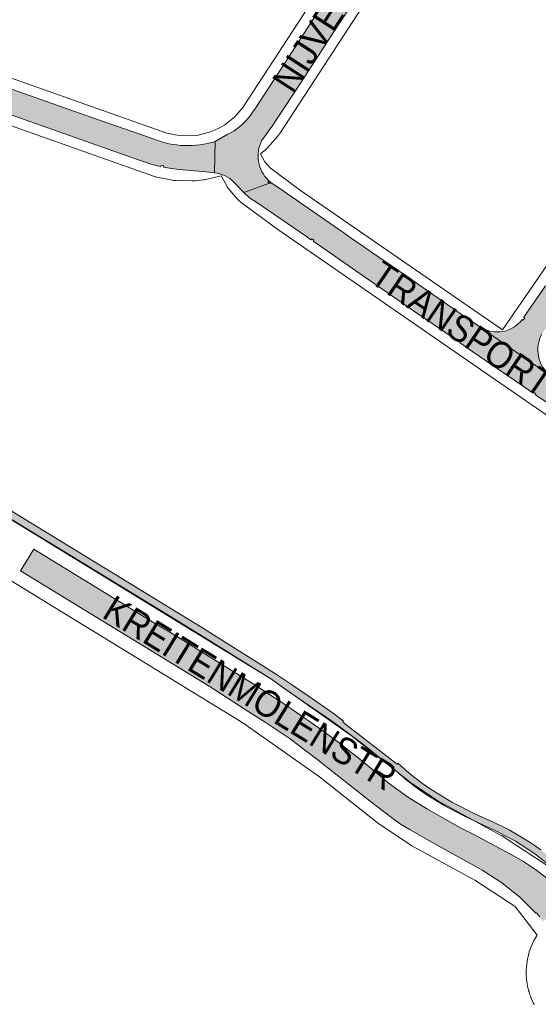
# Paper-space layout 'Layout1' of a CAD drawing. Header units: metres. Extents: x 123097 to 144122, y 392739 to 407589.
# Tile 494 of 510: x 139202 to 139352, y 401707 to 401992. Entities that reach past the tile are written whole.
import ezdxf
from ezdxf.enums import TextEntityAlignment as Align

# ---------------------------------------------------------------- set-up
doc = ezdxf.new("R2010")
doc.units = ezdxf.units.M
doc.header["$MEASUREMENT"] = 0
for name, color, linetype, lineweight in [('gs-anno-wegen algemeen tekst', 7, 'Continuous', 0), ('gs-knt-aanvullende hoofdweg', 7, 'Continuous', 0), ('gs-knt-wegen algemeen', 7, 'Continuous', 0), ('ir-ARC-asfalt-hoofdwegen-te inspecteren', 5, 'Continuous', 0), ('ir-ARC-beton-hoofdwegen-te inspecteren', 253, 'Continuous', 0)]:
    doc.layers.add(name, color=color, linetype=linetype, lineweight=lineweight)
doc.styles.add('Style-Arial', font='arial.ttf')

psp = doc.layouts.get("Layout1")

# ---------------------------------------------------------------- hatches: boundary and pattern name
at = {"layer": 'ir-ARC-asfalt-hoofdwegen-te inspecteren', "linetype": 'Continuous', "lineweight": 13}
for points in [[(139263.925, 401944.588, 0.1704775), (139258.314, 401947.285), (139258.483, 401956.389), (139262.203, 401958.43), (139263.88, 401959.35, 0.1073173), (139269.941, 401965.721), (139275.54, 401974.3), (139279.704, 401980.668), (139286.126, 401990.708), (139292.159, 402000), (139299.689, 402011.597), (139299.486, 402011.282), (139299.822, 402011.065), (139300.228, 402011.695), (139299.892, 402011.912), (139309.458, 402026.732), (139310.415, 402028.197), (139310.748, 402027.979), (139311.158, 402028.607), (139310.825, 402028.825), (139316.062, 402036.841), (139321.63, 402045.374), (139322.004, 402045.948), (139325.15, 402050.778), (139332.031, 402061.304), (139333.985, 402064.324), (139334.286, 402064.129), (139334.694, 402064.757), (139334.392, 402064.954), (139334.942, 402065.803), (139335.264, 402066.323), (139335.556, 402066.861), (139340.307, 402061.27), (139340.229, 402061.151), (139339.909, 402061.359), (139339.5, 402060.73), (139339.818, 402060.524), (139337.535, 402057.045), (139336.787, 402055.886), (139312.816, 402018.866), (139304.818, 402006.51), (139300.592, 402000), (139292.097, 401986.913), (139290.53, 401984.522), (139284.428, 401975.182), (139281.334, 401970.453), (139278.001, 401965.305), (139277.057, 401963.868), (139276.44, 401962.951), (139274.977, 401960.776), (139272.167, 401956.921), (139272.004, 401956.697, 0.3333796), (139273.965, 401945.056, 0.0252528), (139274.714, 401944.412), (139274.444, 401944.317), (139274.585, 401944.505), (139273.984, 401944.954), (139273.745, 401944.634), (139274.257, 401944.251), (139266.796, 401941.618)], [(139402.815, 401967.688, 0.1961896), (139396.578, 401963.957), (139396.633, 401964.037), (139396.303, 401964.264), (139395.878, 401963.646), (139396.205, 401963.421), (139391.669, 401956.833), (139384.666, 401946.664), (139382.249, 401943.155), (139373.468, 401930.405), (139371.435, 401927.453), (139365.584, 401918.956), (139365.256, 401919.182), (139364.831, 401918.564), (139365.159, 401918.338), (139363.802, 401916.368), (139353.192, 401900.962), (139353.023, 401900.717, 0.3709677), (139355.47, 401888.601), (139335.104, 401902.666, 0.3476145), (139346.304, 401903.745, 0.041614), (139347.3, 401904.874), (139347.285, 401904.853), (139347.614, 401904.626), (139348.04, 401905.244), (139347.712, 401905.47), (139347.767, 401905.55), (139349.028, 401907.378), (139354.016, 401914.608), (139354.602, 401915.457), (139361.05, 401924.805), (139362.377, 401926.729), (139362.385, 401926.74), (139366.876, 401933.274), (139368.843, 401936.08), (139380.269, 401952.642), (139380.592, 401952.419), (139381.018, 401953.036), (139380.695, 401953.259), (139384.97, 401959.455), (139389.585, 401966.167), (139390.01, 401966.783), (139390.332, 401966.561), (139390.758, 401967.179), (139390.436, 401967.4), (139400.278, 401981.666), (139400.286, 401981.624), (139400.272, 401981.634), (139399.847, 401981.016), (139400.176, 401980.789), (139400.383, 401981.089), (139401.091, 401977.188), (139400.424, 401977.708), (139399.809, 401976.919), (139400.598, 401976.304), (139401.128, 401976.984), (139401.354, 401975.737), (139400.997, 401976.024), (139400.371, 401975.244), (139401.151, 401974.618), (139401.482, 401975.031)]]:
    psp.add_hatch(color=5, dxfattribs=at).paths.add_polyline_path(points)
at = {"layer": 'ir-ARC-asfalt-hoofdwegen-te inspecteren', "linetype": 'Continuous', "lineweight": 13, "extrusion": (0, 0, -1)}
psp.add_hatch(color=5, dxfattribs=at).paths.add_polyline_path([(-139242.824, 401949.057, 0.0167001), (-139240.587, 401949.633), (-139239.433, 401949.982), (-139238.289, 401950.357), (-139237.118, 401950.74), (-139220.976, 401956.42), (-139195.523, 401965.396), (-139187.851, 401968.1), (-139186.941, 401968.405), (-139186.362, 401968.614), (-139185.211, 401969.03, -0.4097234), (-139172.56, 401963.04), (-139181.092, 401986.785, -0.1454789), (-139181.923, 401981.003, -0.2276246), (-139188.758, 401975.341), (-139189.004, 401975.253), (-139195.949, 401972.769), (-139205.139, 401969.529), (-139206.724, 401968.969), (-139215.699, 401965.801), (-139221.18, 401963.888), (-139229.476, 401960.986), (-139239.477, 401957.493), (-139240.872, 401957.006, -0.175071), (-139258.483, 401956.389), (-139258.314, 401947.285), (-139255.831, 401947.61), (-139248.04, 401948.249), (-139245.892, 401948.52, 0.017094), (-139243.558, 401948.903), (-139243.64, 401949.292), (-139242.906, 401949.447)])
psp.add_hatch(color=5, dxfattribs=at).paths.add_polyline_path([(-139287.047, 401927.8), (-139286.43, 401928.227), (-139286.205, 401927.901), (-139284.883, 401928.814), (-139270.277, 401938.875), (-139269.527, 401939.339), (-139268.445, 401940.008), (-139266.796, 401941.618), (-139274.257, 401944.251), (-139274.345, 401944.184), (-139274.444, 401944.317), (-139274.714, 401944.412), (-139277.178, 401942.706), (-139285.353, 401937.049), (-139285.364, 401937.041), (-139295.406, 401930.09), (-139298.14, 401928.202), (-139303.082, 401924.785), (-139304.007, 401924.146), (-139312.856, 401918.027), (-139313.675, 401917.461), (-139316.296, 401915.635), (-139323.703, 401910.53), (-139323.88, 401910.407), (-139331.333, 401905.275), (-139334.094, 401903.365), (-139335.104, 401902.666), (-139355.47, 401888.601), (-139356.177, 401888.113), (-139362.382, 401883.831), (-139358.634, 401877.874), (-139356.031, 401879.662), (-139354.105, 401881.061), (-139351.127, 401883.098), (-139351.27, 401883.313), (-139350.644, 401883.727), (-139350.508, 401883.521), (-139345.436, 401886.99), (-139340.101, 401890.666), (-139333.063, 401895.532), (-139329.479, 401898.01), (-139329.171, 401898.221), (-139329.328, 401898.452), (-139328.706, 401898.872), (-139328.553, 401898.645), (-139323.36, 401902.204), (-139319.425, 401904.926), (-139315.858, 401907.394), (-139312.877, 401909.457), (-139313.104, 401909.785), (-139312.487, 401910.212), (-139312.26, 401909.883), (-139299.18, 401918.933), (-139293.122, 401923.125), (-139286.822, 401927.475)], flags=0)
at = {"layer": 'ir-ARC-asfalt-hoofdwegen-te inspecteren', "linetype": 'Continuous', "lineweight": 13}
psp.add_hatch(color=5, dxfattribs=at).paths.add_polyline_path([(139285.975, 401788.419), (139284.533, 401789.428), (139278.54, 401793.6), (139274.494, 401796.224), (139270.29, 401798.95), (139255.759, 401807.946), (139245.85, 401814.08), (139240.989, 401817.036), (139206.101, 401838.375), (139202.185, 401832.14), (139256.74, 401798.79), (139269.1, 401790.82), (139272.938, 401788.388), (139275.227, 401786.857), (139279.855, 401783.738), (139287.949, 401777.65), (139303.806, 401765.117), (139309.486, 401760.781), (139312.101, 401758.886), (139314.872, 401757.227), (139322.475, 401752.894), (139335.901, 401745.455), (139341.444, 401741.884), (139346.584, 401737.755), (139351.266, 401733.113), (139351.417, 401733.208), (139352.369, 401732.037), (139353.163, 401730.754), (139355.916, 401732.664), (139355.338, 401733.468), (139355.164, 401734.201), (139355.556, 401734.844), (139356.287, 401735.026), (139356.935, 401734.642), (139357.578, 401733.787), (139360.911, 401736.043), (139358.067, 401739.683), (139354.79, 401742.938), (139351.131, 401745.758), (139347.699, 401748.014), (139344.154, 401750.088), (139342.509, 401750.969), (139333.12, 401755.972), (139329.442, 401757.799), (139319.931, 401763.233), (139314.106, 401766.806), (139308.573, 401770.818), (139305.726, 401773.252), (139300.319, 401777.695), (139294.802, 401782.002), (139291.502, 401784.474), (139288.324, 401786.783)], flags=0)
at = {"layer": 'ir-ARC-beton-hoofdwegen-te inspecteren', "linetype": 'Continuous', "lineweight": 13}
psp.add_hatch(color=252, dxfattribs=at).paths.add_polyline_path([(139360.911, 401736.043), (139361.884, 401734.798), (139363.531, 401736.205), (139364.462, 401736.731), (139365.523, 401736.868), (139366.557, 401736.596), (139369.026, 401734.906), (139371.799, 401733.781), (139374.748, 401733.272), (139377.738, 401733.403), (139380.631, 401734.168), (139381.261, 401734.155), (139381.859, 401733.959), (139382.93, 401732.994), (139383.829, 401731.867), (139385.072, 401732.714), (139384.427, 401734.034), (139384.234, 401734.85), (139384.412, 401735.669), (139384.927, 401736.331), (139396.647, 401744.573), (139401.146, 401747.924), (139401.893, 401748.357), (139402.747, 401748.23), (139406.361, 401752.357), (139402.372, 401750.646), (139401.405, 401750.122), (139400.474, 401749.535), (139395.463, 401745.702), (139383.679, 401737.386), (139382.141, 401736.447), (139380.492, 401735.721), (139377.791, 401735.045), (139375.01, 401734.936), (139372.264, 401735.398), (139369.672, 401736.412), (139367.341, 401737.935), (139365.371, 401739.902), (139361.642, 401743.727), (139357.714, 401747.348), (139355.263, 401749.421), (139352.724, 401751.386), (139351.052, 401752.587), (139349.321, 401753.76), (139343.515, 401757.199), (139341.447, 401758.26), (139338.73, 401759.536), (139333.581, 401761.875), (139326.96, 401765.221), (139320.639, 401769.103), (139318.458, 401770.617), (139315.631, 401772.712), (139313.86, 401774.301), (139311.308, 401776.459), (139311.175, 401776.252), (139295.435, 401788.384), (139295.642, 401788.7), (139292.982, 401790.651), (139291.342, 401791.796), (139285.394, 401795.95), (139280.555, 401799.235), (139275.7, 401802.55), (139256.2, 401814.784), (139254.837, 401815.619), (139249.187, 401819.083), (139193.864, 401852.917), (139189.366, 401855.667), (139153.043, 401877.878), (139151.877, 401876.062), (139188.212, 401853.902), (139192.733, 401851.145), (139246.021, 401818.64), (139255.15, 401813.064), (139274.57, 401800.88), (139279.298, 401797.524), (139283.977, 401794.367), (139290.279, 401790.048), (139291.821, 401788.99), (139294.553, 401786.992), (139301.13, 401782.08), (139308.67, 401776.06), (139310.194, 401774.774), (139312.58, 401772.76), (139314.116, 401771.383), (139317.294, 401769.026), (139319.519, 401767.482), (139324.696, 401764.277), (139330.075, 401761.425), (139336.523, 401758.422), (139337.624, 401757.859), (139340.482, 401756.515), (139342.225, 401755.625), (139345.322, 401753.894), (139348.33, 401752.014), (139351.309, 401749.94), (139354.754, 401747.248), (139358.031, 401744.353), (139362.028, 401740.601), (139362.608, 401739.39), (139362.593, 401738.047), (139361.985, 401736.849)], flags=0)

# ---------------------------------------------------------------- linework, layer by layer
at = {"layer": 'gs-knt-aanvullende hoofdweg', "color": 7, "linetype": 'Continuous', "flags": 128}
for points in [[(139191.001, 401852.059), (139208.05, 401841.671), (139208.07, 401841.659), (139274.571, 401800.858), (139274.576, 401800.855), (139274.58, 401800.852), (139274.774, 401800.729), (139274.973, 401800.594), (139297.522, 401784.708), (139297.69, 401784.587), (139297.854, 401784.461), (139314.961, 401770.938), (139322.92, 401765.592), (139341.044, 401755.692), (139341.303, 401755.544), (139341.556, 401755.385), (139354.527, 401746.897)], [(139350.779, 401706.618), (139350.706, 401706.758), (139350.657, 401706.852), (139350.586, 401706.993), (139350.548, 401707.07), (139350.479, 401707.211), (139350.443, 401707.287), (139350.375, 401707.43), (139350.338, 401707.508), (139350.272, 401707.651), (139350.228, 401707.748), (139350.164, 401707.892), (139350.079, 401708.08), (139349.974, 401708.338), (139349.925, 401708.46), (139349.868, 401708.603), (139349.867, 401708.606), (139349.866, 401708.609), (139349.844, 401708.664), (139349.787, 401708.811), (139349.749, 401708.91), (139349.694, 401709.058), (139349.664, 401709.142), (139349.611, 401709.29), (139349.576, 401709.39), (139349.452, 401709.739), (139349.375, 401709.997), (139349.336, 401710.127), (139349.291, 401710.278), (139349.278, 401710.322), (139349.234, 401710.473), (139349.193, 401710.618), (139349.152, 401710.77), (139349.137, 401710.826), (139349.097, 401710.979), (139349.074, 401711.069), (139348.975, 401711.447), (139348.9, 401711.821), (139348.868, 401711.976), (139348.852, 401712.058), (139348.822, 401712.212), (139348.803, 401712.313), (139348.775, 401712.468), (139348.757, 401712.568), (139348.731, 401712.724), (139348.723, 401712.77), (139348.65, 401713.191), (139348.597, 401713.682), (139348.582, 401713.818), (139348.566, 401713.974), (139348.561, 401714.026), (139348.546, 401714.183), (139348.534, 401714.328), (139348.521, 401714.486), (139348.48, 401714.956), (139348.473, 401715.445), (139348.471, 401715.541), (139348.468, 401715.699), (139348.467, 401715.842), (139348.467, 401716), (139348.467, 401716.048), (139348.467, 401716.205), (139348.467, 401716.73), (139348.509, 401717.265), (139348.512, 401717.309), (139348.523, 401717.467), (139348.531, 401717.565), (139348.544, 401717.722), (139348.552, 401717.816), (139348.61, 401718.497), (139348.709, 401719.072), (139348.734, 401719.228), (139348.751, 401719.329), (139348.778, 401719.484), (139348.794, 401719.576), (139348.909, 401720.246), (139349.09, 401720.929), (139349.128, 401721.075), (139349.168, 401721.227), (139349.18, 401721.271), (139349.36, 401721.961), (139349.962, 401723.629), (139350.708, 401725.238), (139351.589, 401726.769), (139345.238, 401735.026), (139333.582, 401742.653), (139315.418, 401752.575), (139315.12, 401752.747), (139314.831, 401752.932), (139306.344, 401758.632), (139306.106, 401758.799), (139305.875, 401758.974), (139288.702, 401772.549), (139266.519, 401788.177), (139183.209, 401839.218)]]:
    psp.add_lwpolyline(points, dxfattribs=at)
at = {"layer": 'gs-knt-wegen algemeen', "color": 7, "linetype": 'Continuous', "flags": 128}
for points in [[(139460.405, 402126.684), (139376.632, 402090.355), (139369.781, 402086.623), (139366.605, 402084.584), (139363.53, 402082.395), (139357.473, 402077.388), (139354.765, 402074.8), (139351.173, 402070.952), (139346.347, 402064.86), (139277.186, 401958.633), (139277.049, 401958.432), (139276.905, 401958.235), (139276.756, 401958.048), (139276.753, 401958.044), (139276.751, 401958.042)], [(139182.04, 401980.852), (139244.548, 401958.719), (139248.063, 401958.034), (139251.704, 401957.962), (139253.168, 401958.123), (139256.842, 401959.019), (139258.345, 401959.6), (139259.932, 401960.376), (139261.312, 401961.207), (139264.164, 401963.473), (139266.541, 401966.146), (139335.6, 402072.217)], [(139341.608, 401901.857), (139393.589, 401977.257)], [(139260.2, 401946.436), (139255.841, 401945.373), (139255.566, 401945.312), (139255.289, 401945.264), (139255.01, 401945.227), (139252.708, 401944.974), (139252.429, 401944.949), (139252.149, 401944.937), (139251.869, 401944.936), (139247.243, 401945.027), (139246.962, 401945.039), (139246.681, 401945.063), (139246.402, 401945.099), (139246.125, 401945.146), (139241.582, 401946.032), (139241.348, 401946.083), (139241.115, 401946.142), (139240.884, 401946.209), (139240.656, 401946.285), (139177.723, 401968.568)], [(139276.751, 401958.042), (139276.595, 401957.86), (139273.52, 401954.401), (139273.329, 401954.195), (139273.129, 401953.997), (139272.921, 401953.808), (139272.705, 401953.629), (139271.59, 401952.743)], [(139271.59, 401952.743), (139272.887, 401950.438), (139274.363, 401948.715), (139283.189, 401942.179), (139341.608, 401901.857)], [(139437.68, 401819.759), (139339.574, 401887.441), (139275.704, 401931.525), (139275.528, 401931.651), (139266.024, 401938.69), (139265.792, 401938.869), (139265.569, 401939.059), (139265.355, 401939.259), (139265.149, 401939.468), (139264.954, 401939.686), (139262.583, 401942.454), (139262.381, 401942.701), (139262.192, 401942.958), (139262.016, 401943.223), (139261.853, 401943.497), (139260.2, 401946.436)]]:
    psp.add_lwpolyline(points, dxfattribs=at)
at = {"layer": 'ir-ARC-asfalt-hoofdwegen-te inspecteren', "color": 5, "linetype": 'Continuous', "lineweight": 13}
for points in [[(139300.592, 402000), (139292.097, 401986.913), (139290.53, 401984.522), (139284.428, 401975.182), (139281.334, 401970.453), (139278.001, 401965.305), (139277.057, 401963.868), (139276.44, 401962.951), (139274.977, 401960.776), (139272.167, 401956.921), (139272.004, 401956.697, 0.3333796), (139273.965, 401945.056, 0.0252528), (139274.714, 401944.412), (139274.444, 401944.317), (139274.585, 401944.505), (139273.984, 401944.954), (139273.745, 401944.634), (139274.257, 401944.251), (139266.796, 401941.618), (139263.925, 401944.588, 0.1704775), (139258.314, 401947.285), (139258.483, 401956.389), (139262.203, 401958.43), (139263.88, 401959.35, 0.1073173), (139269.941, 401965.721), (139275.54, 401974.3), (139279.704, 401980.668), (139286.126, 401990.708), (139292.159, 402000)], [(139195.949, 401972.769), (139205.139, 401969.529), (139206.724, 401968.969), (139215.699, 401965.801), (139221.18, 401963.888), (139229.476, 401960.986), (139239.477, 401957.493), (139240.872, 401957.006, 0.175071), (139258.483, 401956.389), (139258.314, 401947.285), (139255.831, 401947.61), (139248.04, 401948.249), (139245.892, 401948.52, -0.017094), (139243.558, 401948.903), (139243.64, 401949.292), (139242.906, 401949.447), (139242.824, 401949.057, -0.0167001), (139240.587, 401949.633), (139239.433, 401949.982), (139238.289, 401950.357), (139237.118, 401950.74), (139220.976, 401956.42), (139195.523, 401965.396)], [(139353.023, 401900.717, 0.3709677), (139355.47, 401888.601), (139335.104, 401902.666, 0.3476145), (139346.304, 401903.745, 0.041614), (139347.3, 401904.874), (139347.285, 401904.853), (139347.614, 401904.626), (139348.04, 401905.244), (139347.712, 401905.47), (139347.767, 401905.55), (139349.028, 401907.378), (139354.016, 401914.608)]]:
    psp.add_lwpolyline(points, format="xyb", dxfattribs=at)
psp.add_lwpolyline([(139354.105, 401881.061), (139351.127, 401883.098), (139351.27, 401883.313), (139350.644, 401883.727), (139350.508, 401883.521), (139345.436, 401886.99), (139340.101, 401890.666), (139333.063, 401895.532), (139329.479, 401898.01), (139329.171, 401898.221), (139329.328, 401898.452), (139328.706, 401898.872), (139328.553, 401898.645), (139323.36, 401902.204), (139319.425, 401904.926), (139315.858, 401907.394), (139312.877, 401909.457), (139313.104, 401909.785), (139312.487, 401910.212), (139312.26, 401909.883), (139299.18, 401918.933), (139293.122, 401923.125), (139286.822, 401927.475), (139287.047, 401927.8), (139286.43, 401928.227), (139286.205, 401927.901), (139284.883, 401928.814), (139270.277, 401938.875), (139269.527, 401939.339), (139268.445, 401940.008), (139266.796, 401941.618), (139274.257, 401944.251), (139274.345, 401944.184), (139274.444, 401944.317), (139274.714, 401944.412), (139277.178, 401942.706), (139285.353, 401937.049), (139285.364, 401937.041), (139295.406, 401930.09), (139298.14, 401928.202), (139303.082, 401924.785), (139304.007, 401924.146), (139312.856, 401918.027), (139313.675, 401917.461), (139316.296, 401915.635), (139323.703, 401910.53), (139323.88, 401910.407), (139331.333, 401905.275), (139334.094, 401903.365), (139335.104, 401902.666), (139355.47, 401888.601)], dxfattribs=at)
at = {"layer": 'ir-ARC-asfalt-hoofdwegen-te inspecteren', "color": 5, "linetype": 'Continuous', "lineweight": 13, "flags": 128}
psp.add_lwpolyline([(139354.79, 401742.938), (139351.131, 401745.758), (139347.699, 401748.014), (139344.154, 401750.088), (139342.509, 401750.969), (139333.12, 401755.972), (139329.442, 401757.799), (139319.931, 401763.233), (139314.106, 401766.806), (139308.573, 401770.818), (139305.726, 401773.252), (139300.319, 401777.695), (139294.802, 401782.002), (139291.502, 401784.474), (139288.324, 401786.783), (139285.975, 401788.419), (139284.533, 401789.428), (139278.54, 401793.6), (139274.494, 401796.224), (139270.29, 401798.95), (139255.759, 401807.946), (139245.85, 401814.08), (139240.989, 401817.036), (139206.101, 401838.375), (139202.185, 401832.14), (139256.74, 401798.79), (139269.1, 401790.82), (139272.938, 401788.388), (139275.227, 401786.857), (139279.855, 401783.738), (139287.949, 401777.65), (139303.806, 401765.117), (139309.486, 401760.781), (139312.101, 401758.886), (139314.872, 401757.227), (139322.475, 401752.894), (139335.901, 401745.455), (139341.444, 401741.884), (139346.584, 401737.755), (139351.266, 401733.113), (139351.417, 401733.208), (139352.369, 401732.037)], dxfattribs=at)
at = {"layer": 'ir-ARC-beton-hoofdwegen-te inspecteren', "color": 252, "linetype": 'Continuous', "lineweight": 13, "flags": 128}
for points in [[(139352.724, 401751.386), (139351.052, 401752.587), (139349.321, 401753.76), (139343.515, 401757.199), (139341.447, 401758.26), (139338.73, 401759.536), (139333.581, 401761.875), (139326.96, 401765.221), (139320.639, 401769.103), (139318.458, 401770.617), (139315.631, 401772.712), (139313.86, 401774.301), (139311.308, 401776.459), (139311.175, 401776.252), (139295.435, 401788.384), (139295.642, 401788.7), (139292.982, 401790.651), (139291.342, 401791.796), (139285.394, 401795.95), (139280.555, 401799.235), (139275.7, 401802.55), (139256.2, 401814.784), (139254.837, 401815.619), (139249.187, 401819.083), (139193.864, 401852.917)], [(139192.733, 401851.145), (139246.021, 401818.64), (139255.15, 401813.064), (139274.57, 401800.88), (139279.298, 401797.524), (139283.977, 401794.367), (139290.279, 401790.048), (139291.821, 401788.99), (139294.553, 401786.992), (139301.13, 401782.08), (139308.67, 401776.06), (139310.194, 401774.774), (139312.58, 401772.76), (139314.116, 401771.383), (139317.294, 401769.026), (139319.519, 401767.482), (139324.696, 401764.277), (139330.075, 401761.425), (139336.523, 401758.422), (139337.624, 401757.859), (139340.482, 401756.515), (139342.225, 401755.625), (139345.322, 401753.894), (139348.33, 401752.014), (139351.309, 401749.94), (139354.754, 401747.248)]]:
    psp.add_lwpolyline(points, dxfattribs=at)

# ---------------------------------------------------------------- texts
at = {"layer": 'gs-anno-wegen algemeen tekst', "color": 7, "style": 'Style-Arial', "width": 0.909091}
for s, rotation, p in [('NIJVERHEIDSWEG', 56.99388, (139301.815, 402008.801)), ('TRANSPORTWEG', 325.7512, (139339.472, 401895.537)), ('KREITENMOLENSTR', 328.46889, (139268.654, 401796.851))]:
    psp.add_text(s, height=7.7, rotation=rotation, dxfattribs=at).set_placement(p, align=Align.MIDDLE_CENTER)

doc.saveas('drawing.dxf')
